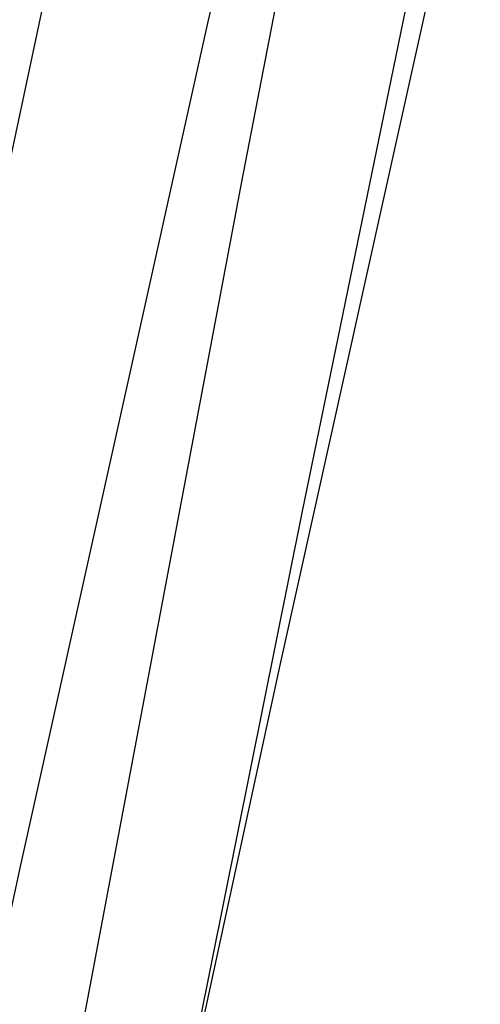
# Model space of a CAD drawing. Header units: metres. Extents: x 209848 to 209928, y 1182430 to 1182563.
# Tile 756 of 1056: x 209853.1919 to 209853.2429, y 1182490.6335 to 1182490.7424. Entities that reach past the tile are written whole.
import ezdxf

# ---------------------------------------------------------------- set-up
doc = ezdxf.new("R2010")
doc.units = ezdxf.units.M
doc.header["$MEASUREMENT"] = 0
doc.linetypes.add('DGN Style 2', pattern=[15.036391, 9.021834, -6.014556])
doc.layers.get('0').update_dxf_attribs({"color": 254})

# ---------------------------------------------------------------- blocks, each defined once
blk = doc.blocks.new('*U3')
at = {"color": 3, "linetype": 'Continuous'}
blk.add_line((1.85676, -8.28429), (1.8365, -8.37912), dxfattribs=at)
blk = doc.blocks.new('*U4')
at = {"color": 3, "linetype": 'Continuous'}
for p, q in [((1.88951, -8.22515), (1.86807, -8.31871)), ((1.86807, -8.31871), (1.84722, -8.41237)), ((1.84722, -8.41237), (1.82693, -8.50627))]:
    blk.add_line(p, q, dxfattribs=at)
blk = doc.blocks.new('*U5')
at = {"color": 3, "linetype": 'Continuous'}
for p, q in [((1.89681, -8.29633), (1.876, -8.39007)), ((1.876, -8.39007), (1.85564, -8.484))]:
    blk.add_line(p, q, dxfattribs=at)
blk = doc.blocks.new('*U6')
at = {"color": 3, "linetype": 'Continuous'}
for p, q in [((1.8982, -8.27717), (1.87842, -8.37324)), ((1.87842, -8.37324), (1.85904, -8.46957))]:
    blk.add_line(p, q, dxfattribs=at)
blk = doc.blocks.new('*U7')
at = {"color": 3, "linetype": 'Continuous'}
for p, q in [((1.89011, -8.24128), (1.87172, -8.33678)), ((1.87172, -8.33678), (1.85366, -8.43236))]:
    blk.add_line(p, q, dxfattribs=at)
blk = doc.blocks.new('ATTEMP')
at = {"color": 3, "linetype": 'Continuous'}
for name in ['*U7', '*U6', '*U4', '*U5', '*U3']:
    blk.add_blockref(name, (-8.51117, 0), dxfattribs=at)

msp = doc.modelspace()

# ---------------------------------------------------------------- block references
at = {"color": 1, "linetype": 'DGN Style 2'}
msp.add_blockref('ATTEMP', (209859.85591, 1182499.06107), dxfattribs=at)

doc.saveas('drawing.dxf')
